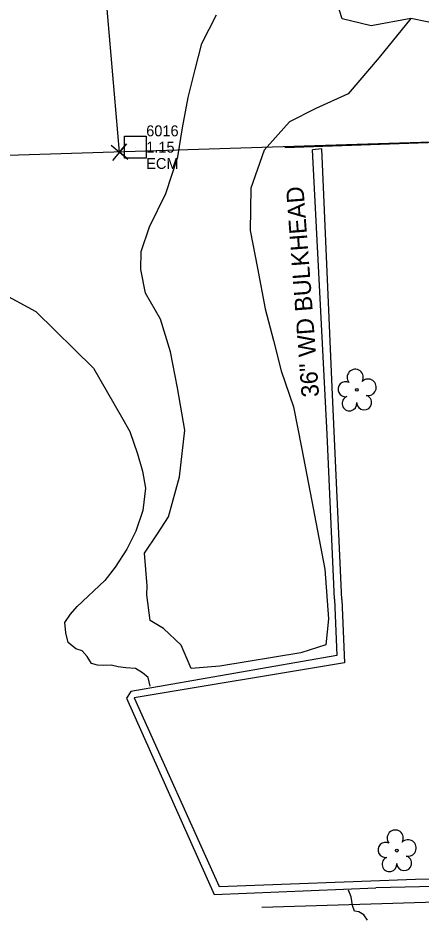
# Model space of a CAD drawing. Extents: x 3040896 to 3051146, y 687568 to 732976.
# Drawn here: x 3049174.3 to 3049266.7, y 692725.2 to 692931.6 of the extents above; entities that cross this region are included whole.
import ezdxf

# ---------------------------------------------------------------- set-up
doc = ezdxf.new("R2010")
doc.units = 0
for name, color, linetype in [('Exist Building', 7, 'Continuous'), ('Exist Building Text', 7, 'Continuous'), ('Exist Hydro Stream or Body of Water', 7, 'Continuous'), ('Exist Other Culture Area Outline', 7, 'Continuous'), ('Exist Other Culture Fence Line', 7, 'Continuous'), ('Exist Property Corner CELL', 7, 'Continuous'), ('Exist Property Line', 7, 'Continuous'), ('Exist Property Monument CELL', 7, 'Continuous'), ('Exist Vegetation Hedge Row', 7, 'Continuous'), ('Exist Vegetation Tree CELL', 7, 'Continuous'), ('Exist Vegetation Woods Line', 7, 'Continuous'), ('Old_Level_13', 7, 'Continuous'), ('Scratch_Level_1', 7, 'Continuous')]:
    doc.layers.add(name, color=color, linetype=linetype)

# ---------------------------------------------------------------- blocks, each defined once
blk = doc.blocks.new('EXIST PROPERTY MONUMENT')
at = {"layer": 'Exist Property Monument CELL'}
blk.add_line((0, 0), (0, 0), dxfattribs=at)
blk.add_lwpolyline([(-0.0499, -0.0499), (-0.0499, 0.0499), (0.0499, 0.0499), (0.0499, -0.0499), (-0.0499, -0.0499)], dxfattribs=at)

msp = doc.modelspace()

# ---------------------------------------------------------------- linework, layer by layer
at = {"layer": 'Exist Building'}
for p, q in [((3049245.24, 692835.91), (3049241.81, 692901.31)), ((3049246.89, 692798.07), (3049245.24, 692835.91))]:
    msp.add_line(p, q, dxfattribs=at)
msp.add_lwpolyline([(3049246.89, 692798.07), (3049247.41, 692785.09), (3049200.19, 692776.82), (3049199.17, 692775.26), (3049219.24, 692730.18), (3049256.37, 692731.72)], dxfattribs=at)
at = {"layer": 'Exist Hydro Stream or Body of Water'}
for points in [[(3049170.1, 692868.58), (3049178.36, 692864.13), (3049191.59, 692851.13), (3049198.01, 692839.94), (3049199.94, 692836.57), (3049201.72, 692831.46), (3049202.8, 692827.44), (3049203.55, 692823.52), (3049202.9, 692818.4), (3049201.27, 692813.67), (3049199.21, 692809.53), (3049196.55, 692805.42), (3049194.22, 692802.31), (3049187.82, 692796.37)], [(3049204.58, 692778.07), (3049204.15, 692780.03), (3049202.81, 692781.14), (3049201.21, 692782.07), (3049198.97, 692782.22), (3049197.24, 692782.48), (3049195.66, 692782.9), (3049193.9, 692782.77), (3049192.48, 692782.88), (3049191.16, 692783.29), (3049190.17, 692784.87), (3049188.96, 692786.13), (3049187.5, 692786.61), (3049185.76, 692788.08), (3049185.22, 692790.32), (3049185.04, 692792.71), (3049186.31, 692794.58), (3049187.82, 692796.37)], [(3049254.48, 692724.27), (3049253.65, 692725.47), (3049252.49, 692726.17), (3049251.51, 692726.31), (3049251, 692727.66), (3049250.75, 692729.65), (3049250.09, 692731.16)]]:
    msp.add_lwpolyline(points, dxfattribs=at)
at = {"layer": 'Exist Other Culture Area Outline'}
for points in [[(3049248.59, 692797.99), (3049246.43, 692844.99), (3049244.01, 692901.51), (3049241.81, 692901.31)], [(3049248.59, 692797.99), (3049249.2, 692783.41), (3049200.94, 692775.34), (3049220.4, 692732.05), (3049265.5, 692733.7), (3049328.03, 692735.14), (3049328.11, 692734.1), (3049326.85, 692733.56), (3049289.88, 692732.51), (3049256.37, 692731.72)]]:
    msp.add_lwpolyline(points, dxfattribs=at)
at = {"layer": 'Exist Other Culture Fence Line'}
msp.add_lwpolyline([(3049414.59, 692814.55), (3049412.93, 692870), (3049412.13, 692898.4), (3049411.67, 692907.21), (3049350.32, 692905.27), (3049283.64, 692903.43), (3049235.47, 692901.76)], dxfattribs=at)
at = {"layer": 'Exist Property Corner CELL'}
msp.add_line((3049197.58, 692900.77), (3049197.58, 692900.77), dxfattribs=at)
msp.add_line((3049197.58, 692900.77), (3049197.58, 692900.77), dxfattribs=at)
msp.add_lwpolyline([(3049195.67, 692902.38), (3049199.5, 692899.16), (3049197.58, 692900.77), (3049199.19, 692902.68), (3049195.97, 692898.86)], dxfattribs=at)
msp.add_lwpolyline([(3049195.67, 692902.38), (3049199.5, 692899.16), (3049197.58, 692900.77), (3049199.19, 692902.68), (3049195.97, 692898.86)], dxfattribs=at)
at = {"layer": 'Exist Property Line'}
for p, q in [((3049197.58, 692900.77), (3049189.02, 692999.65)), ((3050108.9, 692929.29), (3049102, 692897.78))]:
    msp.add_line(p, q, dxfattribs=at)
at = {"layer": 'Exist Vegetation Hedge Row'}
for points in [[(3049203.89, 692801.13), (3049203.3, 692808.63), (3049206.26, 692813.02), (3049208.8, 692816.97), (3049211.31, 692826.16), (3049212.53, 692836.9), (3049210.87, 692846.6), (3049209.29, 692854.87), (3049206.98, 692862.35), (3049203.5, 692868.32), (3049202.45, 692873.79), (3049202.53, 692877.93), (3049204.46, 692883.57), (3049208.21, 692891.22), (3049210.91, 692899.65), (3049212.02, 692906.3), (3049213.3, 692913.29), (3049214.9, 692919.77), (3049216.45, 692925.69), (3049219.82, 692932.31)], [(3049264.43, 692931.49), (3049257.12, 692922.5), (3049250, 692914.15), (3049242.64, 692910.81), (3049236.55, 692907.68), (3049230.78, 692901.2), (3049227.69, 692892.47), (3049227.56, 692882.73), (3049229.21, 692874.09), (3049231, 692864.71), (3049232.86, 692857.43), (3049234.64, 692850.53), (3049237.52, 692842.21), (3049239.35, 692832.9), (3049241.33, 692822.52), (3049244.65, 692804.89)], [(3049244.65, 692804.89), (3049245.51, 692793.53), (3049244.93, 692787.51), (3049239.18, 692785.74), (3049220.59, 692782.64), (3049214, 692782.14), (3049211.71, 692787.47), (3049207.65, 692791.33), (3049204.59, 692793.14), (3049203.85, 692799.06), (3049203.89, 692801.13)]]:
    msp.add_lwpolyline(points, dxfattribs=at)
at = {"layer": 'Exist Vegetation Tree CELL'}
for p, q in [((3049252.03, 692846.12), (3049252.03, 692846.12)), ((3049261.2, 692740.26), (3049261.2, 692740.26))]:
    msp.add_line(p, q, dxfattribs=at)
for centre in [(3049252.03, 692846.12), (3049261.2, 692740.26)]:
    msp.add_circle(centre, 0.326, dxfattribs=at)
for centre, radius, start, end in [((3049251.64, 692848.99), 1.86, 330.1651, 219.7134), ((3049249.42, 692846.27), 1.73, 62.6636, 279.3457), ((3049254.58, 692846.71), 1.9, 257.1011, 134.1999), ((3049250.32, 692843), 1.69, 111.5671, 6.231), ((3049253.7, 692843.22), 1.7, 181.2822, 74.56), ((3049260.82, 692743.14), 1.86, 330.1651, 219.7134), ((3049263.75, 692740.85), 1.9, 257.1011, 134.1999), ((3049258.6, 692740.42), 1.73, 62.6636, 279.3457), ((3049259.5, 692737.14), 1.69, 111.5671, 6.231), ((3049262.88, 692737.36), 1.7, 181.2822, 74.56)]:
    msp.add_arc(centre, radius, start, end, dxfattribs=at)
at = {"layer": 'Exist Vegetation Woods Line'}
msp.add_lwpolyline([(3049271.93, 692929.94), (3049264.43, 692931.49), (3049255.29, 692929.74), (3049248.68, 692931.37), (3049246.35, 692938.68)], dxfattribs=at)
at = {"layer": 'Old_Level_13'}
msp.add_lwpolyline([(3049345.34, 692730.71), (3049230.23, 692727.22)], dxfattribs=at)

# ---------------------------------------------------------------- block references
at = {"layer": 'Scratch_Level_1', "xscale": 50, "yscale": 50}
msp.add_blockref('EXIST PROPERTY MONUMENT', (3049201.18, 692901.89), dxfattribs=at)

# ---------------------------------------------------------------- texts
at = {"layer": 'Exist Building Text'}
msp.add_text('36" WD BULKHEAD', height=4, rotation=94.2827, dxfattribs=at).set_placement((3049243.37, 692844.58))
at = {"layer": 'Scratch_Level_1'}
for s, p in [('6016', (3049203.68, 692904.39)), ('1.15', (3049203.68, 692900.64)), ('ECM', (3049203.68, 692896.89))]:
    msp.add_text(s, height=2.5, dxfattribs=at).set_placement(p)

doc.saveas('drawing.dxf')
